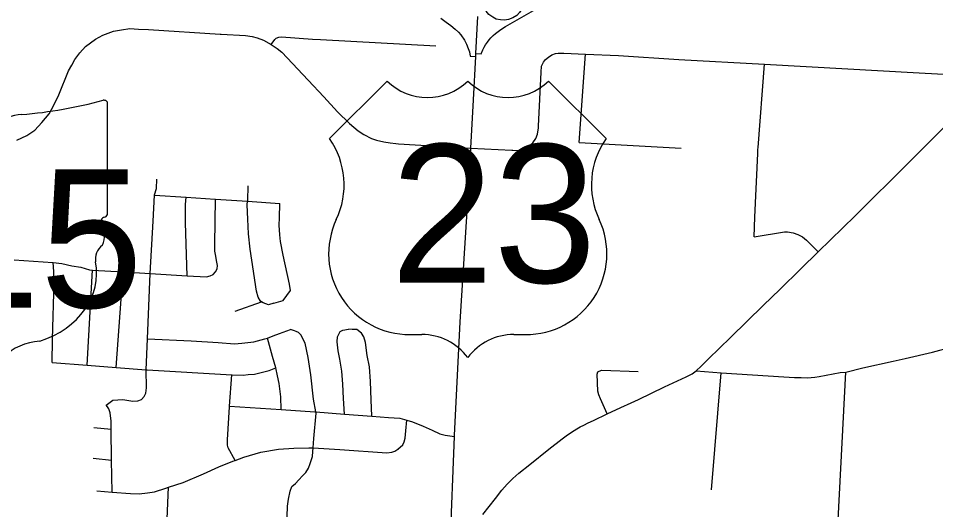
# Model space of a CAD drawing. Extents: x 1755200 to 1902939, y 644115 to 788070.
# Drawn here: x 1819343 to 1828580, y 764209 to 769156 of the extents above; entities that cross this region are included whole.
import ezdxf

# ---------------------------------------------------------------- set-up
doc = ezdxf.new("R2010")
doc.units = 0
for name, color, linetype in [('GM_X_City_Street', 7, 'Continuous'), ('GM_X_Interchange_Ramps', 7, 'Continuous'), ('GM_X_State_Shield', 7, 'Continuous'), ('GM_X_US_Route', 7, 'Continuous'), ('GM_X_US_Shield', 7, 'Continuous')]:
    doc.layers.add(name, color=color, linetype=linetype)

msp = doc.modelspace()

# ---------------------------------------------------------------- linework, layer by layer
at = {"layer": 'GM_X_City_Street'}
for points in [[(1819328.2, 767931.1), (1819426.5, 767977.6), (1819508.5, 768031.8), (1819579.5, 768108.8), (1819654.1, 768194.4), (1819700.6, 768280.9), (1819751.2, 768386.5), (1819848.3, 768629.2), (1819880, 768686.2), (1819911.7, 768741.1), (1819962.3, 768808.7), (1820019.3, 768872), (1820120.7, 768945.9), (1820194.6, 768986), (1820300.1, 769026.1), (1820381.4, 769041.9), (1820466.9, 769053.5), (1820551.8, 769048.8)], [(1820551.8, 769048.8), (1820653.7, 769043), (1821375.7, 768997.6), (1821384.6, 768997.1)], [(1821384.6, 768997.1), (1821629, 768983.9), (1821696.6, 768973.3), (1821746.2, 768959.6), (1821810.6, 768935.3), (1821887.6, 768893.1), (1821949.9, 768851.9), (1821995.3, 768816), (1822051.2, 768758), (1822261.8, 768532.3)], [(1821887.6, 768893.1), (1821924.6, 768944.8), (1821940.4, 768957.5), (1821965.7, 768967), (1821991, 768969.1), (1822305.6, 768948), (1822384, 768943.7)], [(1822384, 768943.7), (1823548.4, 768880)], [(1824581.6, 768069.4), (1824607.5, 768614.2), (1824612.1, 768675.7), (1824630.5, 768714.1), (1824651.3, 768740.9), (1824680.5, 768766.3), (1824715, 768787.8), (1824751.9, 768800.9), (1824777.6, 768804)], [(1824777.6, 768804), (1824790.3, 768805.5), (1824835.6, 768805.5), (1825053.8, 768797), (1825384.9, 768782.5), (1825994, 768743.3), (1826858.2, 768694.9), (1827694.7, 768647.2), (1828355.3, 768609.6), (1828660.2, 768592.7), (1828800.8, 768587.3), (1828898.4, 768582), (1828943.7, 768575), (1828984.8, 768559), (1829013.9, 768546.2), (1829038.4, 768529.5), (1829088.5, 768482.8)], [(1824990.4, 767905.1), (1825053.8, 768797)], [(1826792.5, 767855.3), (1826858.2, 768694.9)], [(1822261.8, 768532.3), (1822418.5, 768364.3), (1822556.8, 768216.5), (1822676.1, 768097.2), (1822764.8, 768024.4), (1822822.8, 767986.4), (1822898.8, 767947.4), (1822949.5, 767930.5), (1823024.4, 767912.5), (1823086.7, 767903), (1823143.7, 767895.6), (1823169.7, 767894)], [(1824020.8, 764159), (1824146.5, 764321.9), (1824212.4, 764405.1), (1824264.5, 764464.9), (1824322.5, 764523), (1824383.6, 764578.1), (1824492.5, 764665.5), (1824684.7, 764817), (1824818.8, 764921.1), (1824859.5, 764951.7), (1824912.2, 764988.2), (1824965.5, 765021.7), (1825001.4, 765042.1), (1825036.1, 765060.6), (1825081.7, 765083.4), (1825133.8, 765108.5), (1825271.4, 765174.4), (1825410.3, 765237.9), (1825512.7, 765285.7), (1825588.7, 765319.9), (1825851, 765445), (1826068.9, 765547.4), (1826127, 765577.3), (1826168.9, 765606), (1826218.6, 765653.9), (1826293.4, 765727.6), (1826513.7, 765943.7), (1826847.8, 766268.2), (1827011.2, 766427.5), (1827223.2, 766634.6), (1827396.2, 766804.6), (1827768.6, 767168), (1828309.2, 767706.2), (1829088.5, 768482.8)], [(1824312, 767829.6), (1824321, 767829.2), (1824371.7, 767826.9), (1824413.9, 767833), (1824464.3, 767855.5), (1824491.7, 767874.2), (1824523.1, 767902.6), (1824553.4, 767945.7), (1824572, 767988.8), (1824580.9, 768053.5), (1824581.6, 768069.4)], [(1823169.7, 767894), (1823898.4, 767848.1)], [(1823898.4, 767848.1), (1824312, 767829.6)], [(1824990.4, 767905.1), (1826016.8, 767848)], [(1826752.5, 766957.9), (1826757.7, 767154.3), (1826789.1, 767795.6), (1826790.9, 767834), (1826792.5, 767855.3)], [(1820631.9, 765436.5), (1820629.7, 765618.5), (1820642.3, 765928.9), (1820669.4, 766586.1), (1820700.1, 767115.2), (1820713.3, 767376.1), (1820713.5, 767379.6), (1820732.8, 767441.4), (1820736.7, 767535.5)], [(1821916.5, 766287.2), (1821862.6, 766272.9), (1821806.5, 766290.7), (1821790.5, 766302.6), (1821782.4, 766308.6), (1821756.3, 766348.6), (1821742, 766408.6), (1821692.8, 766722.9), (1821676.3, 766831), (1821659.7, 766985.2), (1821653.1, 767133.4), (1821646.5, 767279.7), (1821651.2, 767313.7), (1821652.4, 767321.8), (1821657.8, 767470.1)], [(1820713.3, 767376.1), (1821032.1, 767355.3), (1821324.3, 767336.2), (1821328.5, 767335.9), (1821651.2, 767313.7), (1821976.5, 767291.3)], [(1821043.2, 766563.5), (1821027.2, 767096.3), (1821026.4, 767282.7), (1821032.1, 767355.3)], [(1821303.3, 766576.7), (1821327.2, 766602.9), (1821343.1, 766635), (1821346.9, 766667.1), (1821338.7, 766717.2), (1821330.5, 766763.2), (1821322.3, 766813.3), (1821322.1, 766881.4), (1821328.5, 767335.9)], [(1821916.5, 766287.2), (1822010.4, 766313.7), (1822084.1, 766416.3), (1822073.8, 766478.3), (1822008.6, 766770.5), (1821982.1, 766910.7), (1821975.8, 766976.7), (1821969.4, 767072.9), (1821971.1, 767147), (1821976.5, 767291.3)], [(1826752.5, 766957.9), (1827056.7, 767008.2), (1827087.9, 767007), (1827145.3, 766997.4), (1827191.5, 766980.1), (1827238.1, 766955.5), (1827279.4, 766921.4), (1827396.2, 766804.6)], [(1819300.5, 766725.3), (1819688.6, 766697.1), (1819692.8, 766696.7), (1819780.6, 766687.5), (1819882.8, 766664), (1819970.8, 766650.4), (1820059, 766622.8), (1820088.8, 766621), (1820397.1, 766602.5), (1820669.4, 766586.1), (1821043.2, 766563.5), (1821237.4, 766552.4), (1821275.4, 766562.6), (1821303.3, 766576.7)], [(1819684.6, 765689.3), (1819687.7, 765921.7), (1819703.4, 766506.9), (1819699, 766607), (1819692.8, 766696.7)], [(1820034.5, 765663.1), (1820088.8, 766621)], [(1820328.8, 765641.1), (1820397.1, 766602.5)], [(1821524.8, 766209.2), (1821790.5, 766302.6)], [(1820642.3, 765928.9), (1821084, 765908.5), (1821354.1, 765891.8), (1821520.1, 765878.6), (1821594.1, 765887), (1821714.1, 765899.6), (1821826, 765928.2), (1821850.3, 765937.2), (1821907.9, 765958.6), (1821971.7, 765982.9), (1822082.4, 766024.2)], [(1822045.2, 764032.3), (1822051.6, 764242.7), (1822063.9, 764316.5), (1822078.4, 764396.2), (1822097.8, 764441.8), (1822132.7, 764472.8), (1822167.9, 764509.9), (1822205.2, 764550.9), (1822238.1, 764581.9), (1822263.5, 764627.3), (1822283, 764674.8), (1822305.1, 764744.4), (1822308.8, 764796.4), (1822310.9, 764830.7), (1822316.7, 764926.5), (1822340.6, 765182.4), (1822338.4, 765194.4), (1822314.9, 765321.5), (1822286.4, 765567), (1822261.8, 765742.1), (1822230.2, 765885.4), (1822186.8, 765970.9), (1822163.5, 765993.7), (1822141.7, 766002.3), (1822122, 766011), (1822082.4, 766024.2)], [(1822627.4, 765171.6), (1822618.5, 765328.9), (1822609.9, 765473.1), (1822601.4, 765603.3), (1822578.9, 765725.4), (1822564.5, 765807.5), (1822554.2, 765897.6), (1822556, 765947.7), (1822565.9, 765969.8), (1822583.8, 766002), (1822611.7, 766018.1), (1822667.7, 766026.4)], [(1822901.2, 765150), (1822896.6, 765316.3), (1822887.8, 765500.5), (1822879.2, 765646.8), (1822856.8, 765762.9), (1822838.3, 765891), (1822822, 765949), (1822799.9, 765987), (1822751.7, 766022.8), (1822703.7, 766022.6), (1822667.7, 766026.4)], [(1821988.8, 765217.4), (1821984.3, 765343.9), (1821967.8, 765480), (1821953.5, 765556.1), (1821935.2, 765636.1), (1821902.7, 765750.2), (1821850.3, 765937.2)], [(1828153.8, 765705.5), (1828274.5, 765732.1), (1828547.3, 765793.5), (1828746.5, 765848.1), (1828907.4, 765901.3), (1829195.5, 765989.2), (1829221.8, 765997)], [(1819684.6, 765689.3), (1820034.5, 765663.1), (1820328.8, 765641.1), (1820629.7, 765618.5), (1820639, 765617.8), (1821491.3, 765566.3), (1821497.4, 765565.9), (1821605.4, 765564.4), (1821657.4, 765568.7), (1821721.4, 765575), (1821869.3, 765611.8), (1821935.2, 765636.1)], [(1826168.9, 765606), (1826420.4, 765588.3), (1827050.9, 765548), (1827158.7, 765541.2), (1827226.9, 765539.8), (1827291, 765537.1), (1827363.3, 765543.9), (1827407, 765549.3), (1827618.4, 765588.9), (1827674.2, 765592.1), (1827847.6, 765638), (1828153.8, 765705.5)], [(1821525, 764704.7), (1821456.3, 764830.4), (1821448.2, 764858.4), (1821448, 764912.5), (1821468.7, 765245.2), (1821469.1, 765251.5), (1821491.3, 765566.3)], [(1825271.4, 765174.4), (1825203.8, 765324.7), (1825187.6, 765364.8), (1825179.8, 765401.3), (1825173.1, 765573.3), (1825177.6, 765597.3), (1825191.8, 765605), (1825218, 765614.5), (1825584.2, 765599.5)], [(1826323.1, 764408.3), (1826420.4, 765588.3)], [(1827440.5, 761016.9), (1827494.7, 761993.8), (1827507.8, 762362), (1827535.8, 762876), (1827560.2, 763393.8), (1827674.2, 765592.1)], [(1820227.7, 765259.9), (1820294.9, 765310.7), (1820343, 765315.8), (1820395.1, 765318.8), (1820494.9, 765300.9), (1820547.1, 765303.8), (1820581.4, 765317.2), (1820610.1, 765348.8), (1820624.8, 765382.6), (1820631.9, 765436.5)], [(1820286.2, 764385.7), (1820281.9, 764707.8), (1820277.6, 765020.5), (1820276.5, 765100.6), (1820268.2, 765185), (1820253, 765223.3), (1820241.4, 765245.6), (1820227.7, 765259.9)], [(1821469.1, 765251.5), (1821988.8, 765217.4), (1822327, 765195.3), (1822338.4, 765194.4), (1822627.4, 765171.6), (1822901.2, 765150), (1823069.3, 765136.8), (1823183.3, 765129.3), (1823253.6, 765109.6), (1823311.5, 765091.9), (1823417.7, 765048.3), (1823509.9, 765008.7), (1823586, 764973), (1823642.1, 764959.3), (1823734.3, 764946)], [(1823163.9, 764816.8), (1823214.4, 764863), (1823228.3, 764891.1), (1823238.2, 764929.2), (1823243.9, 765001.4), (1823253.6, 765109.6)], [(1820103, 765035.8), (1820277.6, 765020.5)], [(1820134.1, 764397.7), (1820286.2, 764385.7), (1820472, 764371.1), (1820558, 764367.4), (1820642.4, 764377.8), (1820712.7, 764388.5), (1820827.6, 764426.3), (1820855.4, 764435), (1821003, 764481.1), (1821207.1, 764569.4), (1821360.8, 764640.6), (1821502.1, 764696), (1821525, 764704.7), (1821613.1, 764737.9), (1821784.3, 764786.8), (1821961.2, 764819.4), (1822115.6, 764828.5), (1822267.9, 764831.5), (1822310.9, 764830.7), (1822366, 764829.6), (1822580, 764815.5), (1823054, 764782.3), (1823102.3, 764789.3), (1823132.5, 764798.8), (1823163.9, 764816.8), (1823173, 764822.1)], [(1820096.7, 764727.1), (1820281.9, 764707.8)], [(1820826.8, 763794.8), (1820855.4, 764435)]]:
    msp.add_lwpolyline(points, dxfattribs=at)
at = {"layer": 'GM_X_Interchange_Ramps'}
for points in [[(1823950.3, 768801.2), (1824004.9, 768798.4), (1824021.6, 768838.3), (1824033.5, 768864.5), (1824048.7, 768889.7), (1824067.7, 768915.4), (1824084.3, 768938.7), (1824102.4, 768961), (1824124.8, 768984.3), (1824148.5, 769005.2), (1824174.2, 769025.2), (1824199.9, 769043.7), (1824248.4, 769072.7), (1824718.2, 769344.3), (1824767.6, 769369), (1824809.5, 769390.4), (1824847.5, 769408), (1824886.5, 769424.6), (1824928.4, 769439.8), (1824973.5, 769453.6), (1825014.9, 769465), (1825070.1, 769477.9), (1825115.2, 769484.1), (1825116.6, 769520.7)], [(1824313.1, 769569), (1824313.1, 769535.4), (1824358.7, 769505), (1824398.6, 769458.9), (1824414.7, 769428.9), (1824427.2, 769393.2), (1824433.4, 769358), (1824432.4, 769321.4), (1824426.2, 769290), (1824411.5, 769252.5), (1824388.7, 769215.9), (1824361.6, 769185.9), (1824323.1, 769161.7), (1824279.8, 769144.5), (1824239.9, 769137.9), (1824197, 769139.8), (1824155.2, 769149.3), (1824120, 769167.4), (1824082, 769195), (1824055.3, 769227.3), (1824035.4, 769263.4), (1824022.1, 769318.8), (1823977.4, 769320.5)], [(1823597.9, 769156.9), (1823651.2, 769117.9), (1823697.8, 769085.6), (1823741.5, 769048.5), (1823775.3, 769018.3), (1823799.4, 768989.4), (1823834.7, 768936.9), (1823856.5, 768895.1), (1823873.2, 768854.1), (1823884.4, 768817.7), (1823893.7, 768775.6), (1823948.8, 768770.3)]]:
    msp.add_lwpolyline(points, dxfattribs=at)
at = {"layer": 'GM_X_State_Shield'}
for p, q in [((1820241.1, 767190.9), (1820241.1, 768296.4)), ((1820240.8, 767191.2), (1820241.1, 767190.9))]:
    msp.add_line(p, q, dxfattribs=at)
for centre, major_axis, start_param, end_param in [((1819001.3, 771125.1), (3690.9, 0), 4.814394, 5.042369), ((1820202.5, 768301), (38.7, 0), 6.141152, 7.989035), ((1819472.1, 767598.6), (742.6, 0), 1.699011, 2.107814), ((1820232.2, 767109.8), (60, 0), 1.883978, 3.671073), ((1820199.8, 767186.7), (41.5, 0), 5.05454, 6.418171), ((1819850.7, 766970), (359.9, 0), 5.934695, 6.695948), ((1820379.9, 766728.3), (261.9, 0), 2.387724, 3.262537), ((1819208.1, 766587.7), (923.2, 0), 5.101752, 6.440018), ((1819597.4, 765501.1), (505.6, 0), 1.647645, 2.488434)]:
    msp.add_ellipse(centre, major_axis=major_axis, ratio=0.8, start_param=start_param, end_param=end_param, dxfattribs=at)
at = {"layer": 'GM_X_US_Route'}
for points in [[(1823925.1, 768336.3), (1823948.8, 768770.3), (1823950.3, 768801.2), (1823969.8, 769175.2)], [(1823873.2, 767379.6), (1823898.4, 767848.1), (1823925.1, 768336.3)], [(1823692.5, 763839.4), (1823734.3, 764946), (1823734.8, 764956.9), (1823792.5, 766101.4), (1823872.8, 767371.4), (1823873.2, 767379.6)]]:
    msp.add_lwpolyline(points, dxfattribs=at)
at = {"layer": 'GM_X_US_Shield'}
for p, q in [((1823056.4, 768525.1), (1822476.3, 767945.1)), ((1825260.7, 767945.1), (1824680.6, 768525.1)), ((1823288.4, 765972.8), (1823404.4, 765972.8)), ((1824332.5, 765972.8), (1824448.6, 765972.8))]:
    msp.add_line(p, q, dxfattribs=at)
for centre, radius, start, end in [((1823462.4, 768939.4), 580.1, 225.573, 314.427), ((1824274.5, 768939.4), 580.1, 225.573, 314.427), ((1821811.1, 767479.3), 812.1, 334.54712, 35.00093), ((1825925.9, 767479.3), 812.1, 144.99907, 205.45288), ((1823279.4, 766784.9), 812.1, 154.83192, 270.63826), ((1824457.6, 766784.9), 812.1, 269.36174, 25.16808), ((1823404.4, 765392.7), 580.1, 36.8699, 90), ((1824332.5, 765392.7), 580.1, 90, 143.1301)]:
    msp.add_arc(centre, radius, start, end, dxfattribs=at)

# ---------------------------------------------------------------- texts
at = {"layer": 'GM_X_State_Shield'}
msp.add_text('315', height=1392.19, dxfattribs=at).set_placement((1817490.3, 766243.4))
at = {"layer": 'GM_X_US_Shield'}
msp.add_text('23', height=1392.19, dxfattribs=at).set_placement((1823093.6, 766494.9))

doc.saveas('drawing.dxf')
